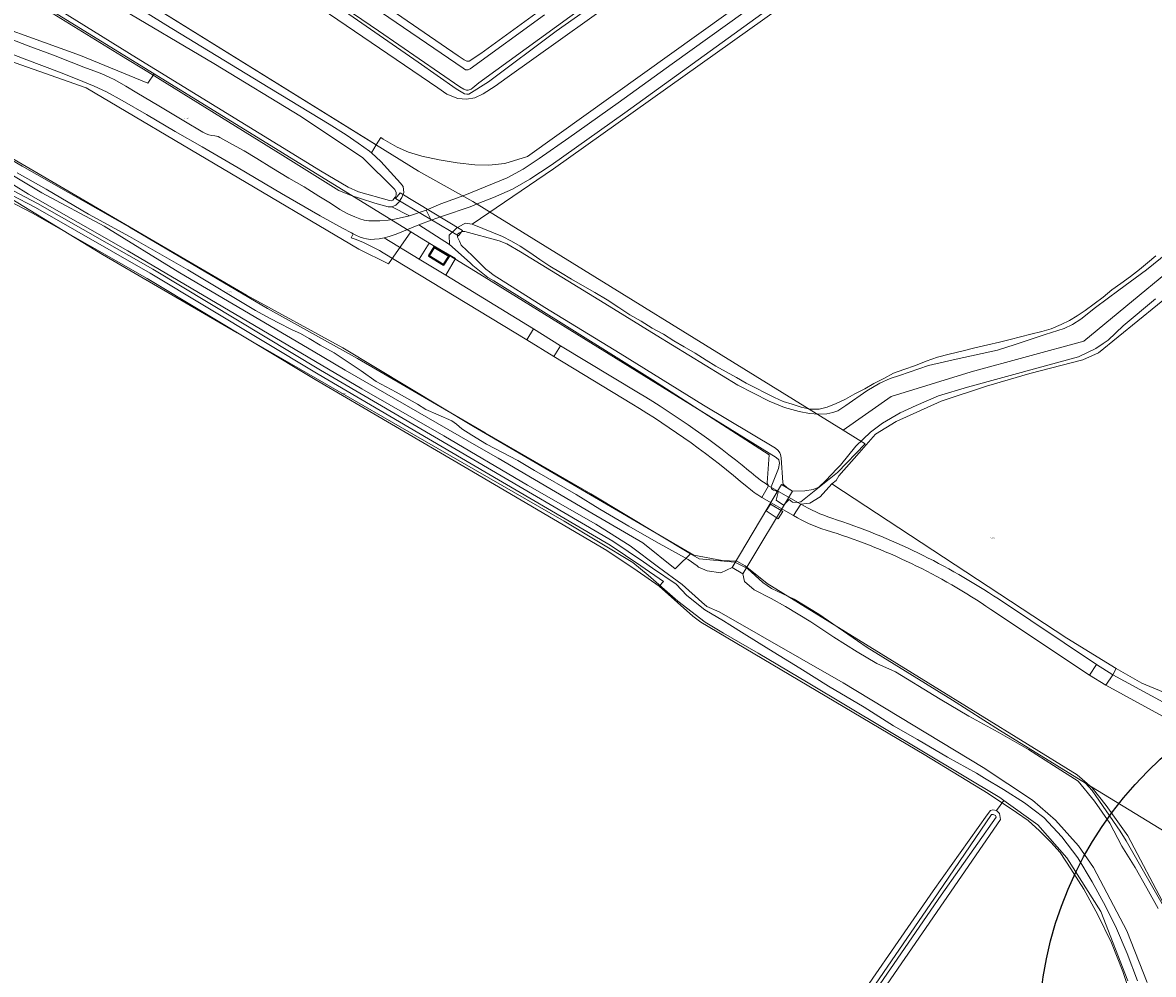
# Model space of a CAD drawing. Header units: metres. Extents: x 250001 to 257773, y 598992 to 609118.
# Tile 446 of 656: x 253388 to 253751, y 603407 to 603712. Entities that reach past the tile are written whole.
import ezdxf
from ezdxf.enums import TextEntityAlignment as Align
from ezdxf.lldxf.tags import DXFTag

# ---------------------------------------------------------------- set-up
doc = ezdxf.new("R2010")
doc.units = ezdxf.units.M
for name, color, linetype, lineweight in [('B-WE-GR-BOS_LOOF-GV', 252, 'Continuous', 13), ('B-WE-GR-BOUWLAND-GV', 252, 'Continuous', 13), ('B-WE-GR-GRAS-GV', 252, 'Continuous', 13), ('B-WE-GR-GROENVOORZIENING-GV', 252, 'Continuous', 18), ('B-WE-KG-GRENS_PERCEEL-G', 150, 'KG-PERCEEL', 18), ('B-WE-KG-GRENS_PERCEEL-S', 150, 'Continuous', 25), ('B-WE-KW-KUNSTWERK_DUIKER-GV', 252, 'Continuous', 18), ('B-WE-OG-BEBOUWING_SCHUUR-GV', 1, 'Continuous', 35), ('B-WE-OG-TERREIN_ERF-GV', 7, 'Continuous', 18), ('B-WE-OG-WATER-GV', 252, 'Continuous', 18), ('B-WE-OG-WATER_SLOOT-GV', 252, 'Continuous', 18), ('B-WE-OG-WEG-GV', 252, 'Continuous', 18), ('B-WE-VH-VERHARDING_BETON-GV', 252, 'Continuous', 18), ('B-WE-VH-VERHARDING_BETONSTRAATSTEEN-GV', 252, 'Continuous', 18), ('B-WE-VH-VERHARDING_GESLOTEN-GV', 252, 'Continuous', 18), ('B-WE-VH-VERHARDING_OPEN-GV', 252, 'Continuous', 18), ('X-XX-AL-REFERENTIE-G', 7, 'Continuous', 18)]:
    doc.layers.add(name, color=color, linetype=linetype, lineweight=lineweight)
doc.layers.add('HULPLIJN', color=220, linetype='Continuous', plot=False)
doc.styles.add('NLCS-ISO', font='NLCS-ISO.ttf')
doc.styles.get("Standard").update_dxf_attribs({"font": 'NLCS-ISO.ttf'})
tags = doc.linetypes.add('KG-PERCEEL', pattern='A,5.5,-2,["P",Standard,S=1.8,R=0,X=-0.5,Y=-0.9],-2,5.5,-2,[5,NLCS.SHX,S=0.75,R=0,X=0,Y=0],-2', length=19).pattern_tags.tags
tags[6] = DXFTag(74, 10)

# ---------------------------------------------------------------- blocks, each defined once
blk = doc.blocks.new('SKG-PERCEELNUMMER-SO')
at = {"style": 'NLCS-ISO', "oblique": 10, "flags": 1}
blk.add_attdef('GEMEENTECODE', text='', height=1.8, dxfattribs=at).set_placement((0, 2.6), align=Align.MIDDLE_CENTER)
at = {"style": 'NLCS-ISO', "oblique": 10}
blk.add_attdef('SECTIE', text='', height=1.8, dxfattribs=at).set_placement((-0.5, 0), align=Align.MIDDLE_RIGHT)
blk.add_attdef('PERCEELNUMMER', text='', height=1.8, dxfattribs=at).set_placement((0.5, 0), align=Align.MIDDLE_LEFT)
blk = doc.blocks.new('BS2021-132-Xref-KAD-20210617')
at = {"layer": 'B-WE-KG-GRENS_PERCEEL-G', "flags": 128}
for points in [[(253278.504, 603793.751), (253274.64, 603790.978), (253430.424, 603695.138)], [(253651.336, 603580.952), (253532.602, 603654.261), (253515.204, 603663.93), (253326.364, 603781.15)], [(253243.946, 603745.384), (253259.502, 603736.579), (253319.068, 603701.677), (253377.24, 603667.24), (253394.458, 603657.001), (253414.47, 603646.298), (253438.668, 603631.406), (253481.482, 603606.276), (253491.72, 603600.226), (253534.534, 603575.562), (253540.724, 603571.947)], [(253258.147, 603742.483), (253303.7, 603715.11), (253388.2, 603665.52), (253422.61, 603646.01), (253466.75, 603619.95), (253495.6, 603603.88), (253536.53, 603580.09), (253570.47, 603560.59), (253602.396, 603541.396)], [(253430.424, 603695.138), (253428.436, 603692.119), (253406.832, 603700.997), (253367.134, 603715.309), (253340.283, 603724.932)], [(253355.756, 603709.221), (253408.638, 603690.627), (253496.108, 603638.988), (253505.592, 603634.246), (253512.778, 603644.474)], [(253430.424, 603695.138), (253512.778, 603644.474)], [(253651.336, 603580.952), (253666.668, 603591.802), (253692.292, 603599.607), (253728.482, 603609.463), (253770.586, 603644.313), (253807.579, 603686.68)], [(253592.336, 603531.028), (253585.315, 603535.891), (253575.601, 603542.469), (253530.968, 603568.543), (253482.047, 603597.208), (253428.21, 603629.518), (253391.462, 603650.527), (253383.682, 603654.568), (253379.667, 603657.012)], [(253592.336, 603531.028), (253593.678, 603532.526), (253586.466, 603537.527), (253576.662, 603544.166), (253532.074, 603570.213), (253483.044, 603598.942), (253429.224, 603631.242), (253392.414, 603652.286), (253384.658, 603656.315), (253380.736, 603658.702)], [(253512.778, 603644.474), (253536.204, 603630.062), (253629.836, 603572.251), (253630.64, 603571.5), (253630.876, 603570.375), (253630.546, 603568.687), (253628.218, 603562.812), (253628.328, 603562.125), (253628.984, 603561.75), (253629.656, 603561.687), (253630.468, 603561.062), (253629.876, 603558.562), (253632.188, 603556.937), (253633.954, 603558.75), (253635.046, 603557.937), (253636.562, 603557.75), (253637.688, 603558.062), (253649.516, 603567.437), (253658.384, 603576.601), (253651.336, 603580.952)], [(253540.724, 603571.947), (253570.736, 603554.418)], [(253570.736, 603554.418), (253587.122, 603544.848), (253597.484, 603536.56), (253598.28, 603537.37), (253602.396, 603541.396)], [(253602.396, 603541.396), (253605.15, 603539.74), (253616.63, 603538.63), (253620.63, 603536.7), (253625.58, 603532.17), (253628.35, 603530.22), (253635.57, 603526.87), (253643.51, 603522.05), (253658.97, 603511.36), (253686.39, 603494.49), (253701.35, 603484.86), (253728.92, 603467.88)], [(254060.242, 603090.038), (254051.244, 603098.42), (254039.758, 603109.238), (254019.264, 603127.594), (253981.014, 603162.929), (253936.558, 603204.359), (253903.342, 603235.373), (253856.87, 603278.309), (253847.618, 603286.899), (253837.604, 603295.703), (253810.612, 603317.767), (253798.988, 603327.306), (253777.588, 603343.937), (253768.28, 603351.861), (253760.278, 603360.72), (253753.678, 603371.019), (253750.222, 603379.843), (253740.916, 603407.529), (253737.278, 603416.731), (253732.874, 603425.706), (253728.43, 603433.869), (253724.27, 603440.456), (253720.858, 603445.633), (253717.858, 603449.014), (253714.268, 603452.651), (253710.554, 603455.912), (253706.818, 603458.531), (253697.762, 603464.592), (253677.264, 603477.025), (253605.732, 603519.407), (253603.086, 603521.403), (253592.336, 603531.028)], [(253728.92, 603467.88), (253731.1, 603465.52), (253740.04, 603452.51), (253741.99, 603449.36), (253754.4, 603427.73), (253760.09, 603414.31), (253769.71, 603385.83), (253772.25, 603378.77), (253777.34, 603371.67), (253784.99, 603363.71), (253853.85, 603307.82), (253886.5, 603277.74), (253946.48, 603222.71), (253948.91, 603225.15), (253954.69, 603219.83), (253954.28, 603218.35), (253952.78, 603216.5), (254016.99, 603156.71), (254078.31, 603100.63), (254095.2, 603085.04)], [(253728.92, 603467.88), (253778.056, 603437.854)]]:
    blk.add_lwpolyline(points, dxfattribs=at)
at = {"layer": 'B-WE-KG-GRENS_PERCEEL-S', "xscale": 0.2, "yscale": 0.2, "zscale": 0.2}
for p, values in [((253440.502, 603680.935), {'PERCEELNUMMER': '159', 'SECTIE': 'M'}), ((253454.485, 603625.285), {'PERCEELNUMMER': '130', 'SECTIE': 'M'}), ((253490.952, 603592.742), {'PERCEELNUMMER': '493', 'SECTIE': 'M'}), ((253698.891, 603546.408), {'PERCEELNUMMER': '279', 'SECTIE': 'M'})]:
    blk.add_blockref('SKG-PERCEELNUMMER-SO', p, dxfattribs=at).add_auto_attribs(values)
blk = doc.blocks.new('BS2021-132-Xref-BGT-GRIJS-20210617-aangepast')
at = {"layer": 'B-WE-GR-BOS_LOOF-GV', "flags": 128}
for points in [[(253326.364, 603781.15), (253501.605, 603672.372), (253503.162, 603674.683), (253503.86, 603674.21), (253508.36, 603671.59), (253512, 603670.01), (253516.27, 603668.71), (253521.79, 603667.59), (253527.58, 603666.67), (253533.21, 603665.98), (253537.75, 603665.84), (253542.89, 603666.4), (253550.17, 603668.69), (253669.31, 603754.1)], [(253587.07, 603725.06), (253543.57, 603693.91), (253539.79, 603691.13), (253535.93, 603688.7), (253533.24, 603687.47), (253530.59, 603686.98), (253527.76, 603687.19), (253524.23, 603688.61), (253521.36, 603690.64), (253446.91, 603741.4)]]:
    blk.add_lwpolyline(points, dxfattribs=at)
at = {"layer": 'B-WE-GR-BOUWLAND-GV', "flags": 128}
for points in [[(253693.889, 603761.161), (253558.442, 603664.679), (253532.423, 603646.954), (253542.07, 603643), (253544.98, 603641.55), (253547.81, 603639.9), (253550.83, 603637.86), (253554.05, 603635.63), (253557.3, 603633.55), (253560.67, 603631.44), (253564.2, 603629.32), (253567.77, 603627.28), (253571.68, 603625.09), (253575.63, 603622.77), (253579.39, 603620.26), (253582.95, 603617.91), (253586.6, 603615.84), (253590.08, 603613.68), (253593.69, 603611.68), (253597.02, 603609.64), (253600.39, 603607.64), (253603.88, 603605.64), (253607.41, 603603.41), (253610.54, 603601.45), (253613.8, 603599.68), (253617.13, 603597.84), (253620.23, 603596.03), (253623.41, 603594.38), (253626.32, 603592.93), (253629.34, 603591.4), (253632.02, 603590.14), (253634.93, 603589.27), (253637.84, 603588.36), (253640.67, 603587.73), (253643.59, 603587.75), (253646.2, 603588.36), (253649.04, 603589.47), (253652.04, 603590.93), (253655.04, 603592.59), (253658.2, 603594.21), (253661.13, 603595.9), (253664.28, 603597.52), (253667.44, 603599.21), (253670.75, 603600.44), (253674.45, 603601.7), (253677.92, 603603.05), (253681.58, 603604.31), (253685.27, 603605.3), (253689.79, 603606.44), (253693.48, 603607.32), (253697.69, 603608.31), (253701.42, 603609.14), (253704.85, 603609.98), (253708.16, 603610.9), (253711.47, 603611.7), (253715.01, 603612.53), (253718, 603613.45), (253721.16, 603614.84), (253723.81, 603616.14), (253726.31, 603617.61), (253728.84, 603619.34), (253731.69, 603621.43), (253734.58, 603623.63), (253737.43, 603625.95), (253740.27, 603627.91), (253743.36, 603630.23), (253746.32, 603632.47), (253748.82, 603634.63), (253751.55, 603636.84)], [(253648.375, 603387.433), (253680.125, 603433.339), (253697.455, 603457.68), (253698.516, 603459.131), (253699.288, 603459.282), (253700.414, 603459.104), (253702.811, 603462.359), (253701.542, 603463.268), (253640.057, 603500), (253624.093, 603509.561), (253612.918, 603515.889), (253607.105, 603519.413), (253598.321, 603526.152), (253588.853, 603534.477), (253583.903, 603538.526), (253561.83, 603551.843), (253509.328, 603582.025), (253457.117, 603612.139), (253413.947, 603637.265), (253384.275, 603655.346)], [(253742.565, 603404.532), (253733.833, 603426.757), (253722.985, 603443.955), (253713.725, 603454.538), (253702.811, 603462.359), (253700.414, 603459.104), (253701.387, 603458.168), (253701.703, 603456.275), (253560.899, 603251.684)]]:
    blk.add_lwpolyline(points, dxfattribs=at)
at = {"layer": 'B-WE-GR-GRAS-GV', "flags": 128}
for points in [[(253380.419, 603707.845), (253390.12, 603704.108), (253398.159, 603701.06), (253403.911, 603698.818), (253407.955, 603697.311), (253411.184, 603696.054), (253413.742, 603695.093), (253416.005, 603694.109), (253417.879, 603693.185), (253421.438, 603691.161), (253424.878, 603689.077), (253431.971, 603684.898), (253440.03, 603680.103), (253446.098, 603676.457), (253447.182, 603675.888), (253447.96, 603675.592), (253449.01, 603675.401), (253449.918, 603675.293), (253450.449, 603675.197), (253450.956, 603675.008), (253451.557, 603674.7), (253455.551, 603672.497), (253459.287, 603670.413), (253463.422, 603668.021), (253468.218, 603665.015), (253473.673, 603661.7), (253478.515, 603658.882), (253483.228, 603655.9), (253486.951, 603653.65), (253489.955, 603651.698), (253492.524, 603650.277), (253494.752, 603649.328), (253496.39, 603648.723), (253497.805, 603648.272), (253499.315, 603648.08), (253501.155, 603648.064), (253502.759, 603648.061), (253505.485, 603648.244), (253507.55, 603648.594), (253509.982, 603649.119), (253512.361, 603649.652), (253506.67, 603652.47), (253505.46, 603652.48), (253501.23, 603653.7), (253496.57, 603655.16), (253493.59, 603656.15), (253489.71, 603657.8), (253471.73, 603668.98), (253427.02, 603696.65), (253421.36, 603700.06), (253360.23, 603737.7)], [(253493.584, 603642.639), (253494.237, 603643.888), (253493.715, 603644.163), (253490.887, 603645.738), (253483.722, 603649.658), (253471.327, 603656.786), (253457.364, 603664.978), (253445.841, 603671.715), (253437.239, 603676.629), (253427.966, 603682.075), (253420.248, 603686.562), (253415.217, 603689.416), (253411.28, 603691.182), (253407.579, 603692.711), (253400.967, 603695.32), (253388.837, 603699.9), (253378.558, 603703.838)], [(253361.398, 603681.808), (253460.069, 603624.186), (253490.946, 603607.305), (253532.79, 603582.155), (253603.488, 603540.918), (253612.466, 603539.227), (253617.236, 603539.011), (253619.838, 603537.493), (253626.992, 603531.856), (253678.547, 603500), (253726.29, 603470.5), (253731.06, 603466.38), (253735.613, 603460.743), (253742.551, 603450.987), (253754.596, 603428.176)], [(253771.801, 603479.45), (253735.45, 603499.223), (253730.243, 603502.509), (253698.598, 603523.563)], [(253794.795, 603538.558), (253802.722, 603538.721), (253803.762, 603538.742), (253807.583, 603678.937), (253801.67, 603673.491), (253787.741, 603656.69), (253773.718, 603638.962), (253752.022, 603621.103), (253733.104, 603605.757), (253728.077, 603603.508), (253711.144, 603599.143), (253697.253, 603595.042), (253682.701, 603590.279), (253668.281, 603583.797), (253661.667, 603579.696), (253656.375, 603573.743), (253649.893, 603566.334), (253649.035, 603564.873), (253647.616, 603563.728), (253722.962, 603514.359), (253738.834, 603504.584), (253747.049, 603499.966), (253765.994, 603492.028), (253770.289, 603498.81)], [(253515.348, 603646.726), (253508.071, 603643.791), (253505.793, 603643.053), (253504.235, 603642.619), (253515.45, 603635.775), (253518.58, 603640.905), (253527.044, 603635.958), (253523.972, 603630.576), (253552.028, 603613.455), (253560.714, 603608.005), (253585.742, 603592.927)], [(253627.408, 603563.174), (253626.896, 603564.056), (253627.547, 603573.081), (253590.148, 603597.146), (253539.366, 603628.77), (253537.464, 603629.911), (253532.6, 603633.726), (253531.73, 603634.58), (253525.164, 603640.429), (253515.348, 603646.726)], [(253583.547, 603589.397), (253558.557, 603604.603), (253549.911, 603609.942), (253503.903, 603637.758)], [(253738.834, 603504.584), (253722.962, 603514.359), (253647.616, 603563.728), (253643.956, 603559.578), (253640.657, 603557.539), (253637.69, 603557.294)], [(253635.379, 603553.657), (253625.22, 603559.441)], [(253701.032, 603526.887), (253732.45, 603505.923), (253737.673, 603502.605), (253738.834, 603504.584)]]:
    blk.add_lwpolyline(points, dxfattribs=at)
at = {"layer": 'B-WE-GR-GRAS-GV'}
for points in [[(253503.903, 603637.758, 0.0505104), (253493.584, 603642.639)], [(253585.742, 603592.927, -0.0373303), (253620.994, 603568.013)], [(253620.506, 603562.841, 0.0409177), (253583.547, 603589.397)], [(253620.994, 603568.013, 0.0303186), (253627.408, 603563.174)], [(253625.22, 603559.441, -0.0463223), (253620.506, 603562.841)], [(253637.69, 603557.294, 0.0545078), (253647.702, 603552.77)], [(253645.829, 603548.949, -0.0641201), (253635.379, 603553.657)], [(253647.702, 603552.77, -0.0686117), (253701.032, 603526.887)], [(253698.598, 603523.563, 0.0752419), (253645.829, 603548.949)]]:
    blk.add_lwpolyline(points, format="xyb", dxfattribs=at)
at = {"layer": 'B-WE-GR-GRAS-GV', "flags": 128}
blk.add_lwpolyline([(253626.595, 603555.172), (253627.977, 603557.314), (253631.984, 603554.896), (253630.464, 603552.615)], close=True, dxfattribs=at)
at = {"layer": 'B-WE-GR-GROENVOORZIENING-GV', "flags": 128}
for points in [[(253365.04, 603753.48), (253423.78, 603717.3), (253434.17, 603710.88), (253464.51, 603692.37), (253486.59, 603679.04), (253492.02, 603675.63), (253495.89, 603672.97), (253499.53, 603670.39), (253500.09, 603669.867), (253501.605, 603672.372), (253326.364, 603781.15)], [(253446.91, 603741.4), (253521.36, 603690.64), (253524.23, 603688.61), (253527.76, 603687.19), (253530.59, 603686.98), (253533.24, 603687.47), (253535.93, 603688.7), (253539.79, 603691.13), (253543.57, 603693.91), (253587.07, 603725.06)], [(253669.31, 603754.1), (253550.17, 603668.69), (253542.89, 603666.4), (253537.75, 603665.84), (253533.21, 603665.98), (253527.58, 603666.67), (253521.79, 603667.59), (253516.27, 603668.71), (253512, 603670.01), (253508.36, 603671.59), (253503.86, 603674.21), (253503.162, 603674.683), (253501.605, 603672.372), (253500.09, 603669.867), (253503.13, 603667.03), (253507.34, 603662.46), (253509.39, 603660.15), (253510.28, 603659.06), (253510.5, 603657.12), (253509.87, 603655.52), (253509.124, 603654.334), (253508.97, 603654.09), (253507.91, 603653.01), (253506.67, 603652.47), (253512.361, 603649.652), (253517.669, 603651.467), (253522.37, 603653.44), (253530.01, 603656.28), (253536.59, 603658.93), (253543.56, 603661.8), (253548.71, 603664.62), (253553.82, 603667.97), (253563.41, 603674.61), (253579.21, 603685.8), (253596.46, 603698.3), (253619.87, 603715.05)], [(253585.225, 603727.186), (253559.319, 603708.79), (253537.598, 603692.596), (253531.354, 603688.633), (253530.696, 603688.57), (253529.919, 603688.777), (253527.273, 603690.325), (253515.065, 603698.854), (253485.9, 603719.16)], [(253384.275, 603655.346), (253413.947, 603637.265), (253457.117, 603612.139), (253509.328, 603582.025), (253561.83, 603551.843), (253583.903, 603538.526), (253588.853, 603534.477), (253598.321, 603526.152), (253607.105, 603519.413), (253612.918, 603515.889), (253624.093, 603509.561), (253640.057, 603500), (253701.542, 603463.268), (253702.811, 603462.359), (253713.725, 603454.538), (253722.985, 603443.955), (253733.833, 603426.757), (253742.565, 603404.532)], [(253745.675, 603404.554), (253742.37, 603413.275), (253738.929, 603421.348), (253735.414, 603428.505), (253731.052, 603436.233), (253726.511, 603443.933), (253721.38, 603450.683), (253715.583, 603456.902), (253709.361, 603461.549), (253702.705, 603465.843), (253696.639, 603469.495), (253694.071, 603471.041), (253684.752, 603476.207), (253675.139, 603481.913), (253667.452, 603486.275), (253657.987, 603492.198), (253646.647, 603498.987), (253637.414, 603504.733), (253627.472, 603510.852), (253619.52, 603515.728), (253615.024, 603518.575), (253612.921, 603519.906), (253607.013, 603523.393), (253601.167, 603528.022), (253597.749, 603531.623), (253590.172, 603536.781), (253587.289, 603538.781), (253577.461, 603545.437), (253532.925, 603571.452), (253483.83, 603600.219), (253429.996, 603632.528), (253393.13, 603653.604), (253385.39, 603657.625)]]:
    blk.add_lwpolyline(points, dxfattribs=at)
blk.add_lwpolyline([(253631.984, 603554.896), (253627.977, 603557.314), (253626.595, 603555.172), (253630.464, 603552.615)], close=True, dxfattribs=at)
at = {"layer": 'B-WE-KW-KUNSTWERK_DUIKER-GV', "flags": 128}
for points in [[(253528.028, 603643.192), (253529.327, 603644.925), (253509.349, 603657.052), (253507.779, 603655.212)], [(253615.764, 603536.942), (253619.154, 603534.983), (253635.057, 603561.454), (253631.518, 603563.555)]]:
    blk.add_lwpolyline(points, close=True, dxfattribs=at)
at = {"layer": 'B-WE-OG-BEBOUWING_SCHUUR-GV', "flags": 128}
blk.add_lwpolyline([(253520.194, 603639.64), (253518.462, 603636.829), (253523.239, 603633.886), (253524.971, 603636.697)], close=True, dxfattribs=at)
at = {"layer": 'B-WE-OG-TERREIN_ERF-GV', "flags": 128}
for points in [[(253504.39, 603717.04), (253527.87, 603700.87), (253529.84, 603699.66), (253530.73, 603699.19), (253531.47, 603699.22), (253535.22, 603701.61), (253566.86, 603724.81)], [(253765.994, 603492.028), (253747.049, 603499.966), (253738.834, 603504.584), (253737.673, 603502.605), (253771.161, 603484.463), (253778.558, 603490.325)]]:
    blk.add_lwpolyline(points, dxfattribs=at)
blk.add_lwpolyline([(253527.044, 603635.958), (253518.58, 603640.905), (253515.45, 603635.775), (253523.972, 603630.576)], close=True, dxfattribs=at)
at = {"layer": 'B-WE-OG-WATER-GV', "flags": 128}
for points in [[(253377.987, 603729.258), (253424.786, 603700.267), (253483.808, 603664.013), (253492.682, 603658.777), (253495.987, 603657.331), (253505.85, 603654.543), (253506.464, 603654.483), (253506.972, 603654.63), (253507.662, 603655.604), (253508.005, 603656.265), (253508.079, 603656.769), (253508.037, 603657.156), (253507.603, 603658.083), (253497.372, 603668.19), (253477.664, 603681.359), (253449.556, 603698.451), (253418.533, 603716.76), (253393.729, 603732.522), (253362.073, 603752.376)], [(253459.655, 603738.093), (253502.349, 603708.915), (253528.488, 603690.993), (253529.714, 603690.247), (253530.55, 603689.886), (253531.131, 603689.891), (253531.459, 603689.99), (253532.058, 603690.247), (253532.597, 603690.639), (253534.56, 603692.262), (253569.148, 603717.391)], [(253555.558, 603714.028), (253531.716, 603696.694), (253531.059, 603696.418), (253530.711, 603696.415), (253530.226, 603696.45), (253529.505, 603696.948), (253498.673, 603718.009)], [(253755.198, 603637.835), (253748.481, 603632.333), (253739.621, 603625.851), (253732.158, 603620.275), (253727.49, 603616.546), (253724.806, 603614.855), (253722.134, 603613.548), (253716.022, 603611.595), (253706.472, 603608.444), (253700.765, 603606.55), (253687.527, 603603.698), (253678.604, 603601.653), (253669.4, 603598.453), (253666.411, 603597.541), (253663.035, 603595.988), (253658.893, 603593.554), (253652.099, 603588.879), (253649.608, 603587.193), (253647.954, 603586.58), (253646.085, 603586.173), (253643.422, 603586.112), (253640.524, 603586.276), (253637.174, 603586.947), (253632.544, 603588.221), (253627.532, 603590.291), (253617.583, 603595.354), (253591.398, 603611.373), (253576.273, 603620.65), (253547.87, 603638.113), (253543.459, 603640.696), (253541.08, 603641.619), (253530.087, 603644.607), (253529.263, 603644.569), (253528.293, 603644.24), (253527.843, 603643.827), (253527.698, 603643.421), (253527.712, 603642.827), (253528.317, 603641.538), (253528.883, 603640.247), (253532.488, 603636.803), (253536.764, 603632.569), (253537.896, 603631.675), (253539.106, 603630.725), (253555.735, 603620.237), (253579.8, 603605.569), (253606.575, 603588.93), (253629.604, 603575.158), (253630.501, 603574.488), (253631.036, 603573.734), (253631.221, 603573.163), (253631.437, 603572.114), (253632.001, 603564.191), (253632.091, 603563.637), (253633.363, 603562.459), (253635.056, 603561.454), (253639.039, 603561.502), (253641.72, 603561.927), (253643.521, 603562.696), (253645.764, 603564.867), (253649.266, 603568.623), (253650.486, 603569.763), (253655.311, 603575.834), (253660.077, 603580.333), (253663.864, 603583.199), (253669.615, 603586.55), (253674.717, 603588.91), (253681.891, 603592.007), (253691.144, 603594.768), (253714.993, 603601.274), (253726.669, 603604.474), (253732.262, 603607.171), (253734.623, 603608.72), (253736.208, 603609.81), (253741.011, 603614.348), (253751.373, 603623.057)], [(253752.206, 603427.673), (253748.648, 603434.224), (253744.886, 603440.875), (253740.593, 603447.668), (253736.78, 603455.013), (253731.885, 603462.101), (253726.578, 603468.548), (253718.691, 603473.588), (253710.649, 603478.614), (253700.984, 603484.228), (253691.539, 603489.328), (253682.344, 603494.79), (253675.178, 603499.144), (253673.813, 603500), (253668.089, 603503.588), (253662.082, 603506.169), (253655.836, 603509.994), (253648.321, 603514.636), (253640.898, 603519.617), (253632.792, 603524.493), (253628.211, 603527.037), (253622.781, 603529.792), (253619.692, 603532.491), (253619.154, 603534.983), (253615.764, 603536.942), (253612.065, 603535.312), (253607.697, 603535.918), (253604.921, 603537.087), (253604.498, 603537.47), (253601.629, 603539.578), (253591.334, 603545.19), (253582.609, 603550.21), (253573.294, 603555.635), (253565.721, 603560.366), (253552.346, 603568.026), (253547.019, 603571.229), (253536.954, 603576.51), (253532.246, 603579.351), (253529.122, 603581.443), (253527.352, 603582.942), (253525.826, 603583.952), (253521.52, 603585.857), (253517.531, 603587.575), (253514.911, 603589.248), (253508, 603593.143), (253501.622, 603596.563), (253496.799, 603599.995), (253488.132, 603605.75), (253483.712, 603608.16), (253480.17, 603610.338), (253477.334, 603611.925), (253474.656, 603613.137), (253470.163, 603615.503), (253466.218, 603617.538), (253462.964, 603619.269), (253441.281, 603632.306), (253422.555, 603642.988), (253409.417, 603650.201), (253395.884, 603658.174), (253386.579, 603663.444)], [(253366.031, 603671.549), (253390.171, 603656.599), (253422.082, 603638.382), (253458.491, 603616.906), (253497.034, 603594.163), (253523.358, 603579.11), (253550.131, 603563.339), (253572.043, 603550.818), (253583.084, 603543.905), (253592.159, 603537.1), (253599.683, 603531.573), (253605.974, 603525.877), (253607.6, 603524.527), (253611.56, 603522.786), (253651.281, 603500), (253696.184, 603472.92), (253712.02, 603462.476), (253719.304, 603456.016), (253726.73, 603447.826), (253731.476, 603440.9), (253742.238, 603420.554), (253748.734, 603403.983)]]:
    blk.add_lwpolyline(points, dxfattribs=at)
blk.add_lwpolyline([(253700.102, 603457.534), (253699.381, 603457.874), (253698.873, 603457.811), (253681.709, 603432.697), (253649.308, 603385.444), (253538.036, 603223.701), (253457.851, 603106.574), (253413.815, 603043.134), (253413.849, 603042.779), (253414.052, 603042.528), (253414.351, 603042.435), (253414.771, 603042.47), (253458.808, 603105.914), (253538.996, 603223.042), (253650.267, 603384.786), (253682.668, 603432.039), (253700.318, 603457.029)], close=True, dxfattribs=at)
at = {"layer": 'B-WE-OG-WATER_SLOOT-GV', "flags": 128}
for points in [[(253360.23, 603737.7), (253421.36, 603700.06), (253427.02, 603696.65), (253471.73, 603668.98), (253489.71, 603657.8), (253493.59, 603656.15), (253496.57, 603655.16), (253501.23, 603653.7), (253505.46, 603652.48), (253506.67, 603652.47), (253507.91, 603653.01), (253508.97, 603654.09), (253509.124, 603654.334), (253509.87, 603655.52), (253510.5, 603657.12), (253510.28, 603659.06), (253509.39, 603660.15), (253507.34, 603662.46), (253503.13, 603667.03), (253500.09, 603669.867), (253499.53, 603670.39), (253495.89, 603672.97), (253492.02, 603675.63), (253486.59, 603679.04), (253464.51, 603692.37), (253434.17, 603710.88), (253423.78, 603717.3)], [(253362.073, 603752.376), (253393.729, 603732.522), (253418.533, 603716.76), (253449.556, 603698.451), (253477.664, 603681.359), (253497.372, 603668.19), (253507.603, 603658.083), (253508.037, 603657.156), (253508.079, 603656.769), (253508.005, 603656.265), (253507.662, 603655.604), (253506.972, 603654.63), (253506.464, 603654.483), (253505.85, 603654.543), (253495.987, 603657.331), (253492.682, 603658.777), (253483.808, 603664.013), (253424.786, 603700.267), (253377.987, 603729.258)], [(253485.9, 603719.16), (253515.065, 603698.854), (253527.273, 603690.325), (253529.919, 603688.777), (253530.696, 603688.57), (253531.354, 603688.633), (253537.598, 603692.596), (253559.319, 603708.79), (253585.225, 603727.186)], [(253566.86, 603724.81), (253535.22, 603701.61), (253531.47, 603699.22), (253530.73, 603699.19), (253529.84, 603699.66), (253527.87, 603700.87), (253504.39, 603717.04)], [(253498.673, 603718.009), (253529.505, 603696.948), (253530.226, 603696.45), (253530.711, 603696.415), (253531.059, 603696.418), (253531.716, 603696.694), (253555.558, 603714.028)], [(253569.148, 603717.391), (253534.56, 603692.262), (253532.597, 603690.639), (253532.058, 603690.247), (253531.459, 603689.99), (253531.131, 603689.891), (253530.55, 603689.886), (253529.714, 603690.247), (253528.488, 603690.993), (253502.349, 603708.915), (253459.655, 603738.093)], [(253751.55, 603636.84), (253748.82, 603634.63), (253746.32, 603632.47), (253743.36, 603630.23), (253740.27, 603627.91), (253737.43, 603625.95), (253734.58, 603623.63), (253731.69, 603621.43), (253728.84, 603619.34), (253726.31, 603617.61), (253723.81, 603616.14), (253721.16, 603614.84), (253718, 603613.45), (253715.01, 603612.53), (253711.47, 603611.7), (253708.16, 603610.9), (253704.85, 603609.98), (253701.42, 603609.14), (253697.69, 603608.31), (253693.48, 603607.32), (253689.79, 603606.44), (253685.27, 603605.3), (253681.58, 603604.31), (253677.92, 603603.05), (253674.45, 603601.7), (253670.75, 603600.44), (253667.44, 603599.21), (253664.28, 603597.52), (253661.13, 603595.9), (253658.2, 603594.21), (253655.04, 603592.59), (253652.04, 603590.93), (253649.04, 603589.47), (253646.2, 603588.36), (253643.59, 603587.75), (253640.67, 603587.73), (253637.84, 603588.36), (253634.93, 603589.27), (253632.02, 603590.14), (253629.34, 603591.4), (253626.32, 603592.93), (253623.41, 603594.38), (253620.23, 603596.03), (253617.13, 603597.84), (253613.8, 603599.68), (253610.54, 603601.45), (253607.41, 603603.41), (253603.88, 603605.64), (253600.39, 603607.64), (253597.02, 603609.64), (253593.69, 603611.68), (253590.08, 603613.68), (253586.6, 603615.84), (253582.95, 603617.91), (253579.39, 603620.26), (253575.63, 603622.77), (253571.68, 603625.09), (253567.77, 603627.28), (253564.2, 603629.32), (253560.67, 603631.44), (253557.3, 603633.55), (253554.05, 603635.63), (253550.83, 603637.86), (253547.81, 603639.9), (253544.98, 603641.55), (253542.07, 603643), (253532.423, 603646.954), (253530.115, 603647.278), (253527.363, 603645.638), (253524.982, 603643.468), (253525.164, 603640.429), (253531.73, 603634.58), (253532.6, 603633.726), (253537.464, 603629.911), (253539.366, 603628.77), (253590.148, 603597.146), (253627.547, 603573.081), (253626.896, 603564.056), (253627.408, 603563.174), (253637.69, 603557.294), (253640.657, 603557.539), (253643.956, 603559.578), (253647.616, 603563.728), (253649.035, 603564.873), (253649.893, 603566.334), (253656.375, 603573.743), (253661.667, 603579.696), (253668.281, 603583.797), (253682.701, 603590.279), (253697.253, 603595.042), (253711.144, 603599.143), (253728.077, 603603.508), (253733.104, 603605.757), (253752.022, 603621.103)], [(253751.373, 603623.057), (253741.011, 603614.348), (253736.208, 603609.81), (253734.623, 603608.72), (253732.262, 603607.171), (253726.669, 603604.474), (253714.993, 603601.274), (253691.144, 603594.768), (253681.891, 603592.007), (253674.717, 603588.91), (253669.615, 603586.55), (253663.864, 603583.199), (253660.077, 603580.333), (253655.311, 603575.834), (253650.486, 603569.763), (253649.266, 603568.623), (253645.764, 603564.867), (253643.521, 603562.696), (253641.72, 603561.927), (253639.039, 603561.502), (253635.056, 603561.454), (253633.363, 603562.459), (253632.091, 603563.637), (253632.001, 603564.191), (253631.437, 603572.114), (253631.221, 603573.163), (253631.036, 603573.734), (253630.501, 603574.488), (253629.604, 603575.158), (253606.575, 603588.93), (253579.8, 603605.569), (253555.735, 603620.237), (253539.106, 603630.725), (253537.896, 603631.675), (253536.764, 603632.569), (253532.488, 603636.803), (253528.883, 603640.247), (253528.317, 603641.538), (253527.712, 603642.827), (253527.698, 603643.421), (253527.843, 603643.827), (253528.293, 603644.24), (253529.263, 603644.569), (253530.087, 603644.607), (253541.08, 603641.619), (253543.459, 603640.696), (253547.87, 603638.113), (253576.273, 603620.65), (253591.398, 603611.373), (253617.583, 603595.354), (253627.532, 603590.291), (253632.544, 603588.221), (253637.174, 603586.947), (253640.524, 603586.276), (253643.422, 603586.112), (253646.085, 603586.173), (253647.954, 603586.58), (253649.608, 603587.193), (253652.099, 603588.879), (253658.893, 603593.554), (253663.035, 603595.988), (253666.411, 603597.541), (253669.4, 603598.453), (253678.604, 603601.653), (253687.527, 603603.698), (253700.765, 603606.55), (253706.472, 603608.444), (253716.022, 603611.595), (253722.134, 603613.548), (253724.806, 603614.855), (253727.49, 603616.546), (253732.158, 603620.275), (253739.621, 603625.851), (253748.481, 603632.333), (253755.198, 603637.835)], [(253748.734, 603403.983), (253742.238, 603420.554), (253731.476, 603440.9), (253726.73, 603447.826), (253719.304, 603456.016), (253712.02, 603462.476), (253696.184, 603472.92), (253651.281, 603500), (253611.56, 603522.786), (253607.6, 603524.527), (253605.974, 603525.877), (253599.683, 603531.573), (253592.159, 603537.1), (253583.084, 603543.905), (253572.043, 603550.818), (253550.131, 603563.339), (253523.358, 603579.11), (253497.034, 603594.163), (253458.491, 603616.906), (253422.082, 603638.382), (253390.171, 603656.599), (253366.031, 603671.549)], [(253386.579, 603663.444), (253395.884, 603658.174), (253409.417, 603650.201), (253422.555, 603642.988), (253441.281, 603632.306), (253462.964, 603619.269), (253466.218, 603617.538), (253470.163, 603615.503), (253474.656, 603613.137), (253477.334, 603611.925), (253480.17, 603610.338), (253483.712, 603608.16), (253488.132, 603605.75), (253496.799, 603599.995), (253501.622, 603596.563), (253508, 603593.143), (253514.911, 603589.248), (253517.531, 603587.575), (253521.52, 603585.857), (253525.826, 603583.952), (253527.352, 603582.942), (253529.122, 603581.443), (253532.246, 603579.351), (253536.954, 603576.51), (253547.019, 603571.229), (253552.346, 603568.026), (253565.721, 603560.366), (253573.294, 603555.635), (253582.609, 603550.21), (253591.334, 603545.19), (253601.629, 603539.578), (253604.498, 603537.47), (253604.921, 603537.087), (253607.697, 603535.918), (253612.065, 603535.312), (253615.764, 603536.942), (253619.154, 603534.983), (253619.692, 603532.491), (253622.781, 603529.792), (253628.211, 603527.037), (253632.792, 603524.493), (253640.898, 603519.617), (253648.321, 603514.636), (253655.836, 603509.994), (253662.082, 603506.169), (253668.089, 603503.588), (253673.813, 603500), (253675.178, 603499.144), (253682.344, 603494.79), (253691.539, 603489.328), (253700.984, 603484.228), (253710.649, 603478.614), (253718.691, 603473.588), (253726.578, 603468.548), (253731.885, 603462.101), (253736.78, 603455.013), (253740.593, 603447.668), (253744.886, 603440.875), (253748.648, 603434.224), (253752.206, 603427.673)], [(253754.596, 603428.176), (253742.551, 603450.987), (253735.613, 603460.743), (253731.06, 603466.38), (253726.29, 603470.5), (253678.547, 603500), (253626.992, 603531.856), (253619.838, 603537.493), (253617.236, 603539.011), (253612.466, 603539.227), (253603.488, 603540.918), (253532.79, 603582.155), (253490.946, 603607.305), (253460.069, 603624.186), (253361.398, 603681.808)], [(253385.39, 603657.625), (253393.13, 603653.604), (253429.996, 603632.528), (253483.83, 603600.219), (253532.925, 603571.452), (253577.461, 603545.437), (253587.289, 603538.781), (253590.172, 603536.781), (253597.749, 603531.623), (253601.167, 603528.022), (253607.013, 603523.393), (253612.921, 603519.906), (253615.024, 603518.575), (253619.52, 603515.728), (253627.472, 603510.852), (253637.414, 603504.733), (253646.647, 603498.987), (253657.987, 603492.198), (253667.452, 603486.275), (253675.139, 603481.913), (253684.752, 603476.207), (253694.071, 603471.041), (253696.639, 603469.495), (253702.705, 603465.843), (253709.361, 603461.549), (253715.583, 603456.902), (253721.38, 603450.683), (253726.511, 603443.933), (253731.052, 603436.233), (253735.414, 603428.505), (253738.929, 603421.348), (253742.37, 603413.275), (253745.675, 603404.554)], [(253560.899, 603251.684), (253701.703, 603456.275), (253701.387, 603458.168), (253700.414, 603459.104), (253699.288, 603459.282), (253698.516, 603459.131), (253697.455, 603457.68), (253680.125, 603433.339), (253648.375, 603387.433)]]:
    blk.add_lwpolyline(points, dxfattribs=at)
blk.add_lwpolyline([(253698.873, 603457.811), (253699.381, 603457.874), (253700.102, 603457.534), (253700.318, 603457.029), (253682.668, 603432.039), (253650.267, 603384.786), (253538.996, 603223.042), (253458.808, 603105.914), (253414.771, 603042.47), (253414.351, 603042.435), (253414.052, 603042.528), (253413.849, 603042.779), (253413.815, 603043.134), (253457.851, 603106.574), (253538.036, 603223.701), (253649.308, 603385.444), (253681.709, 603432.697)], close=True, dxfattribs=at)
at = {"layer": 'B-WE-OG-WEG-GV', "flags": 128}
blk.add_lwpolyline([(253558.442, 603664.679), (253693.889, 603761.161), (253692.832, 603762.6), (253657.61, 603737.48), (253625.23, 603714.33), (253581.37, 603682.6), (253557.69, 603665.85), (253550.91, 603661.34), (253545.29, 603658.22), (253539.26, 603655.53), (253533.949, 603653.429), (253531.7, 603652.54), (253522.86, 603649.51), (253519.211, 603648.198), (253515.348, 603646.726), (253525.164, 603640.429), (253524.982, 603643.468), (253527.363, 603645.638), (253530.115, 603647.278), (253532.423, 603646.954)], close=True, dxfattribs=at)
at = {"layer": 'B-WE-VH-VERHARDING_BETON-GV', "flags": 128}
for points in [[(253498.524, 603642.254), (253497.604, 603642.468), (253496.508, 603642.824), (253495.152, 603643.405), (253494.237, 603643.888), (253493.584, 603642.639)], [(253503.903, 603637.758), (253549.911, 603609.942), (253552.028, 603613.455), (253523.972, 603630.576), (253515.45, 603635.775), (253504.235, 603642.619), (253502.535, 603642.304), (253501.131, 603642.142), (253499.798, 603642.098), (253498.524, 603642.254)], [(253585.742, 603592.927), (253560.714, 603608.005), (253558.557, 603604.603), (253583.547, 603589.397)], [(253625.22, 603559.441), (253627.408, 603563.174)], [(253637.69, 603557.294), (253635.379, 603553.657)], [(253732.45, 603505.923), (253701.032, 603526.887)], [(253698.598, 603523.563), (253730.243, 603502.509), (253732.45, 603505.923)]]:
    blk.add_lwpolyline(points, dxfattribs=at)
at = {"layer": 'B-WE-VH-VERHARDING_BETON-GV'}
for points in [[(253493.584, 603642.639, -0.0505104), (253503.903, 603637.758)], [(253620.994, 603568.013, 0.0373303), (253585.742, 603592.927)], [(253583.547, 603589.397, -0.0409177), (253620.506, 603562.841)], [(253627.408, 603563.174, -0.0303186), (253620.994, 603568.013)], [(253620.506, 603562.841, 0.0463223), (253625.22, 603559.441)], [(253647.702, 603552.77, -0.0545078), (253637.69, 603557.294)], [(253635.379, 603553.657, 0.0641201), (253645.829, 603548.949)], [(253701.032, 603526.887, 0.0686117), (253647.702, 603552.77)], [(253645.829, 603548.949, -0.0752419), (253698.598, 603523.563)]]:
    blk.add_lwpolyline(points, format="xyb", dxfattribs=at)
at = {"layer": 'B-WE-VH-VERHARDING_BETON-GV', "flags": 128}
blk.add_lwpolyline([(253773.761, 603483.054), (253771.161, 603484.463), (253737.673, 603502.605), (253735.45, 603499.223), (253771.801, 603479.45)], close=True, dxfattribs=at)
at = {"layer": 'B-WE-VH-VERHARDING_BETONSTRAATSTEEN-GV', "flags": 128}
for points in [[(253560.714, 603608.005), (253552.028, 603613.455), (253549.911, 603609.942), (253558.557, 603604.603)], [(253730.243, 603502.509), (253735.45, 603499.223), (253737.673, 603502.605), (253732.45, 603505.923)]]:
    blk.add_lwpolyline(points, close=True, dxfattribs=at)
at = {"layer": 'B-WE-VH-VERHARDING_GESLOTEN-GV', "flags": 128}
for points in [[(253619.87, 603715.05), (253596.46, 603698.3), (253579.21, 603685.8), (253563.41, 603674.61), (253553.82, 603667.97), (253548.71, 603664.62), (253543.56, 603661.8), (253536.59, 603658.93), (253530.01, 603656.28), (253522.37, 603653.44), (253517.669, 603651.467), (253519.211, 603648.198), (253522.86, 603649.51), (253531.7, 603652.54), (253533.949, 603653.429), (253539.26, 603655.53), (253545.29, 603658.22), (253550.91, 603661.34), (253557.69, 603665.85), (253581.37, 603682.6), (253625.23, 603714.33)], [(253378.558, 603703.838), (253388.837, 603699.9), (253400.967, 603695.32), (253407.579, 603692.711), (253411.28, 603691.182), (253415.217, 603689.416), (253420.248, 603686.562), (253427.966, 603682.075), (253437.239, 603676.629), (253445.841, 603671.715), (253457.364, 603664.978), (253471.327, 603656.786), (253483.722, 603649.658), (253490.887, 603645.738), (253493.715, 603644.163), (253494.237, 603643.888), (253495.152, 603643.405), (253496.508, 603642.824), (253497.604, 603642.468), (253498.524, 603642.254), (253499.798, 603642.098), (253501.131, 603642.142), (253502.535, 603642.304), (253504.235, 603642.619), (253505.793, 603643.053), (253508.071, 603643.791), (253515.348, 603646.726), (253519.211, 603648.198), (253517.669, 603651.467), (253512.361, 603649.652), (253509.982, 603649.119), (253507.55, 603648.594), (253505.485, 603648.244), (253502.759, 603648.061), (253501.155, 603648.064), (253499.315, 603648.08), (253497.805, 603648.272), (253496.39, 603648.723), (253494.752, 603649.328), (253492.524, 603650.277), (253489.955, 603651.698), (253486.951, 603653.65), (253483.228, 603655.9), (253478.515, 603658.882), (253473.673, 603661.7), (253468.218, 603665.015), (253463.422, 603668.021), (253459.287, 603670.413), (253455.551, 603672.497), (253451.557, 603674.7), (253450.956, 603675.008), (253450.449, 603675.197), (253449.918, 603675.293), (253449.01, 603675.401), (253447.96, 603675.592), (253447.182, 603675.888), (253446.098, 603676.457), (253440.03, 603680.103), (253431.971, 603684.898), (253424.878, 603689.077), (253421.438, 603691.161), (253417.879, 603693.185), (253416.005, 603694.109), (253413.742, 603695.093), (253411.184, 603696.054), (253407.955, 603697.311), (253403.911, 603698.818), (253398.159, 603701.06), (253390.12, 603704.108), (253380.419, 603707.845)]]:
    blk.add_lwpolyline(points, dxfattribs=at)
at = {"layer": 'B-WE-VH-VERHARDING_OPEN-GV', "flags": 128}
blk.add_lwpolyline([(253637.69, 603557.294), (253627.408, 603563.174), (253625.22, 603559.441), (253635.379, 603553.657)], close=True, dxfattribs=at)

msp = doc.modelspace()

# ---------------------------------------------------------------- linework, layer by layer
at = {"layer": 'HULPLIJN'}
msp.add_circle((253832.655, 603387.735), 118.592, dxfattribs=at)

# ---------------------------------------------------------------- block references
at = {"layer": 'X-XX-AL-REFERENTIE-G'}
for name in ['BS2021-132-Xref-BGT-GRIJS-20210617-aangepast', 'BS2021-132-Xref-KAD-20210617']:
    msp.add_blockref(name, (0, 0), dxfattribs=at)

doc.saveas('drawing.dxf')
